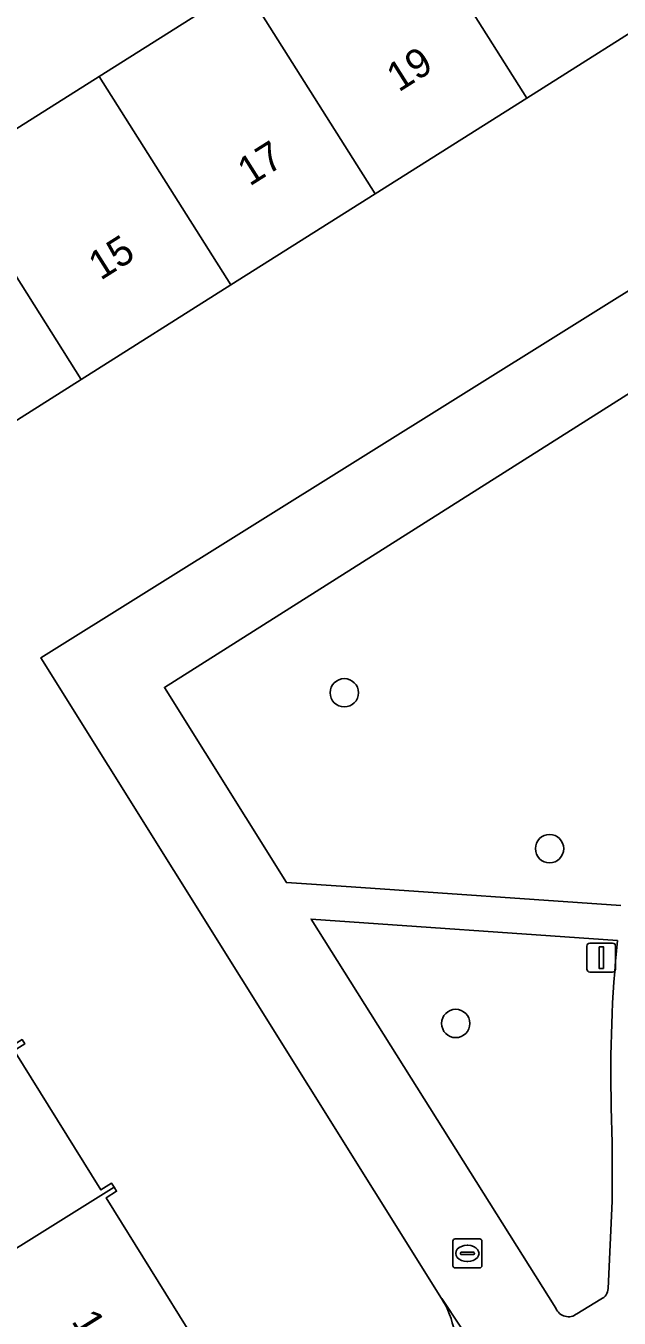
# Model space of a CAD drawing. Extents: x 160077 to 160948, y 386481 to 387498.
# Drawn here: x 160351.16 to 160371.64, y 387143.58 to 387188.2 of the extents above; entities that cross this region are included whole.
import ezdxf

# ---------------------------------------------------------------- set-up
doc = ezdxf.new("R2010")
doc.units = 0
for name, color, linetype in [('IMGEO_Boom', 7, 'Continuous'), ('IMGEO_Brandkraan', 7, 'Continuous'), ('IMGEO_Erf', 7, 'Continuous'), ('IMGEO_Groenvoorziening', 7, 'Continuous'), ('IMGEO_Lichtmast', 7, 'Continuous'), ('IMGEO_Pand', 7, 'Continuous'), ('IMGEO_Pand_nummerreeks', 7, 'Continuous'), ('IMGEO_Voetpad_open', 7, 'Continuous')]:
    doc.layers.add(name, color=color, linetype=linetype)

msp = doc.modelspace()

# ---------------------------------------------------------------- linework, layer by layer
at = {"layer": 'IMGEO_Boom'}
for centre in [(160362.151, 387165.177), (160369.237, 387159.795), (160365.998, 387153.759)]:
    msp.add_circle(centre, 0.489, dxfattribs=at)
at = {"layer": 'IMGEO_Brandkraan'}
for p, q in [((160365.9, 387145.394), (160365.9, 387146.246)), ((160365.975, 387146.32), (160366.827, 387146.32)), ((160366.388, 387146.1), (160366.413, 387146.1)), ((160366.901, 387146.246), (160366.901, 387145.394)), ((160366.159, 387145.814), (160366.159, 387145.826)), ((160366.597, 387145.777), (160366.199, 387145.777)), ((160366.202, 387145.863), (160366.6, 387145.863)), ((160366.643, 387145.826), (160366.643, 387145.814)), ((160366.827, 387145.32), (160365.975, 387145.32)), ((160366.411, 387145.54), (160366.386, 387145.54))]:
    msp.add_line(p, q, dxfattribs=at)
for points in [[(160365.9, 387145.394), (160365.9, 387146.246)], [(160365.975, 387146.32), (160366.827, 387146.32)], [(160366.901, 387146.246), (160366.901, 387145.394)], [(160366.827, 387145.32), (160365.975, 387145.32)]]:
    msp.add_lwpolyline(points, dxfattribs=at)
for centre, radius, start, end in [((160365.977, 387146.244), 0.0765, 91.552, 178.448), ((160365.977, 387146.244), 0.0765, 91.552, 178.448), ((160366.825, 387146.244), 0.0765, 1.552, 88.448), ((160366.825, 387146.244), 0.0765, 1.552, 88.448), ((160366.199, 387145.823), 0.0403, 85.8775, 175.7526), ((160366.196, 387145.813), 0.0366, 178.938, 274.7102), ((160366.6, 387145.82), 0.043, 264.8664, 352.4533), ((160366.604, 387145.825), 0.0386, 1.7309, 96.639), ((160365.977, 387145.396), 0.0765, 181.552, 268.448), ((160365.977, 387145.396), 0.0765, 181.552, 268.448), ((160366.825, 387145.396), 0.0765, 271.552, 358.448), ((160366.825, 387145.396), 0.0765, 271.552, 358.448)]:
    msp.add_arc(centre, radius, start, end, dxfattribs=at)
for centre, major_axis, ratio, start_param, end_param in [((160366.387, 387145.82), (-0.387, 0.002), 0.722429, 4.712389, 7.853982), ((160366.412, 387145.82), (-0.39, 0.002), 0.717154, 1.570796, 4.712389)]:
    msp.add_ellipse(centre, major_axis=major_axis, ratio=ratio, start_param=start_param, end_param=end_param, dxfattribs=at)
at = {"layer": 'IMGEO_Erf'}
for points in [[(160348.524, 387183.196), (160353.687, 387186.458), (160358.674, 387189.608), (160363.906, 387192.912), (160369.074, 387196.177), (160374.126, 387199.368), (160379.461, 387202.738), (160373.359, 387212.341), (160371.707, 387211.291), (160373.05, 387209.182), (160369.395, 387206.858), (160365.894, 387204.632), (160364.646, 387206.592), (160361.602, 387204.654), (160362.83, 387202.726), (160359.174, 387200.402), (160355.674, 387198.176), (160354.331, 387200.285), (160351.268, 387198.381), (160352.611, 387196.272), (160348.956, 387193.948)], [(160388.058, 387189.131), (160384.009, 387195.539), (160378.673, 387192.169), (160373.621, 387188.977), (160368.454, 387185.713), (160363.222, 387182.408), (160358.235, 387179.258), (160353.072, 387175.997), (160347.882, 387172.719)], [(160365.51, 387144.26), (160351.677, 387166.384), (160388.058, 387189.131)], [(160350.751, 387152.824), (160353.747, 387148.014), (160354.116, 387148.244), (160354.203, 387148.105), (160354.291, 387147.964), (160353.929, 387147.738), (160356.994, 387142.817)]]:
    msp.add_lwpolyline(points, dxfattribs=at)
msp.add_arc((160362.998, 387142.644), 2.987, 299.3493, 32.7572, dxfattribs=at)
at = {"layer": 'IMGEO_Groenvoorziening'}
for points in [[(160376.275, 387171.585), (160376.484, 387171.925), (160373.598, 387176.533), (160355.944, 387165.36), (160360.153, 387158.624), (160362.388, 387158.472), (160371.697, 387157.833)], [(160371.582, 387156.625), (160361.003, 387157.364), (160369.458, 387143.924)], [(160371.257, 387144.609), (160371.393, 387147.628), (160371.398, 387149.633), (160371.368, 387150.863)], [(160370.179, 387143.737), (160371.006, 387144.244)]]:
    msp.add_lwpolyline(points, dxfattribs=at)
for centre, radius, start, end in [((160416.507, 387152.072), 45.155, 174.2124, 181.5336), ((160370.865, 387144.609), 0.392, 291.0326, 359.9371), ((160369.887, 387144.095), 0.462, 201.7097, 309.2104)]:
    msp.add_arc(centre, radius, start, end, dxfattribs=at)
at = {"layer": 'IMGEO_Lichtmast'}
for p, q in [((160370.525, 387155.633), (160370.525, 387156.433)), ((160370.525, 387156.433), (160370.525, 387155.633)), ((160370.625, 387156.533), (160371.415, 387156.533)), ((160371.415, 387156.533), (160370.625, 387156.533)), ((160371.515, 387156.433), (160371.515, 387155.633)), ((160371.515, 387155.633), (160371.515, 387156.433)), ((160371.415, 387155.533), (160370.625, 387155.533)), ((160370.625, 387155.533), (160371.415, 387155.533))]:
    msp.add_line(p, q, dxfattribs=at)
msp.add_lwpolyline([(160370.945, 387156.408), (160371.095, 387156.408), (160371.095, 387155.658), (160370.945, 387155.658), (160370.945, 387156.408)], dxfattribs=at)
for centre, start, end in [((160370.625, 387156.433), 90, 180), ((160370.625, 387156.433), 90, 180), ((160371.415, 387156.433), 0, 90), ((160371.415, 387156.433), 360, 90), ((160370.625, 387155.633), 180, 270), ((160370.625, 387155.633), 180, 270), ((160371.415, 387155.633), 270, 0), ((160371.415, 387155.633), 270, 0)]:
    msp.add_arc(centre, 0.1, start, end, dxfattribs=at)
at = {"layer": 'IMGEO_Pand'}
for points in [[(160369.074, 387196.177), (160363.906, 387192.912), (160368.454, 387185.713), (160373.621, 387188.977)], [(160363.222, 387182.408), (160368.454, 387185.713), (160363.906, 387192.912), (160358.674, 387189.608)], [(160358.674, 387189.608), (160353.687, 387186.458), (160358.235, 387179.258), (160363.222, 387182.408)], [(160353.072, 387175.997), (160358.235, 387179.258), (160353.687, 387186.458), (160348.524, 387183.196)], [(160348.524, 387183.196), (160343.334, 387179.918), (160347.882, 387172.719), (160353.072, 387175.997)], [(160354.203, 387148.105), (160354.116, 387148.244), (160353.747, 387148.014), (160350.751, 387152.824), (160351.121, 387153.054), (160351.029, 387153.202), (160344.516, 387149.144), (160347.691, 387144.048)], [(160347.691, 387144.048), (160348.407, 387142.898), (160351.05, 387138.654), (160357.563, 387142.711), (160357.357, 387143.043), (160356.994, 387142.817), (160353.929, 387147.738), (160354.291, 387147.964), (160354.203, 387148.105)]]:
    msp.add_lwpolyline(points, close=True, dxfattribs=at)
at = {"layer": 'IMGEO_Voetpad_open'}
for points in [[(160392.881, 387192.147), (160389.327, 387189.925), (160388.058, 387189.131), (160351.677, 387166.384), (160365.51, 387144.26), (160365.513, 387144.26), (160368.801, 387139.312), (160372.272, 387141.483)], [(160362.388, 387158.472), (160360.153, 387158.624), (160355.944, 387165.36), (160373.598, 387176.533), (160374.612, 387177.175), (160382.437, 387182.169)], [(160371.697, 387157.833), (160362.388, 387158.472)], [(160361.003, 387157.364), (160371.582, 387156.625)], [(160369.458, 387143.924), (160361.003, 387157.364)], [(160371.368, 387150.863), (160371.398, 387149.633), (160371.393, 387147.628), (160371.257, 387144.609)], [(160349.554, 387127.092), (160358.054, 387132.381), (160357.79, 387132.805), (160360.991, 387134.797), (160361.255, 387134.373), (160366.236, 387137.692), (160367.808, 387138.652), (160368.631, 387139.206), (160368.801, 387139.312), (160365.513, 387144.26), (160365.51, 387144.26)], [(160371.006, 387144.244), (160370.179, 387143.737)]]:
    msp.add_lwpolyline(points, dxfattribs=at)
for centre, radius, start, end in [((160416.507, 387152.072), 45.155, 174.2124, 181.5336), ((160362.998, 387142.644), 2.987, 299.3493, 32.7572), ((160370.865, 387144.609), 0.392, 291.0326, 359.9371), ((160369.887, 387144.095), 0.462, 201.7097, 309.2104)]:
    msp.add_arc(centre, radius, start, end, dxfattribs=at)

# ---------------------------------------------------------------- texts
at = {"layer": 'IMGEO_Pand_nummerreeks'}
for s, rotation, p in [('19', 32.2795, (160364.029, 387185.899)), ('17', 32.2795, (160358.883, 387182.648)), ('15', 32.2795, (160353.737, 387179.398)), ('1', 301.9584, (160352.714, 387143.481))]:
    msp.add_text(s, height=1, rotation=rotation, dxfattribs=at).set_placement(p)

doc.saveas('drawing.dxf')
